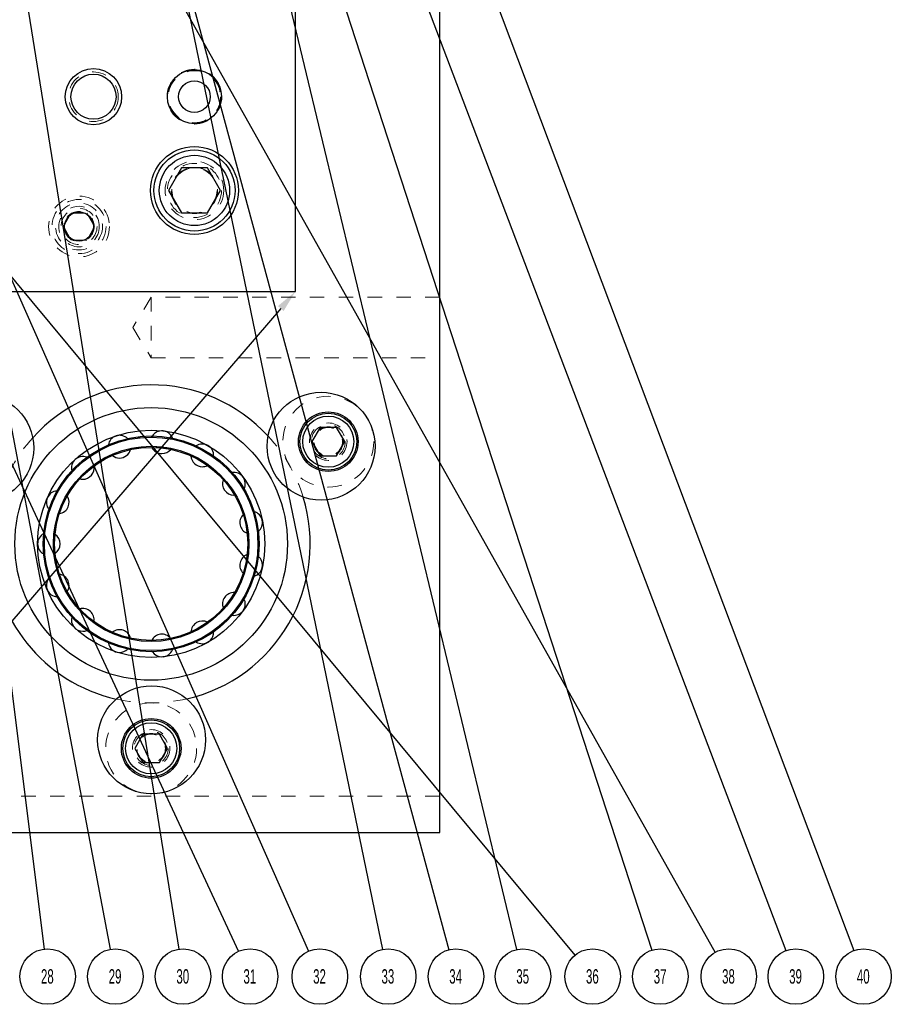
# Model space of a CAD drawing. Header units: inches. Extents: x 1880 to 2363, y -453 to -54.
# Tile 354 of 656: x 2044.27 to 2050.31, y -274.4 to -267.57. Entities that reach past the tile are written whole.
import ezdxf

# ---------------------------------------------------------------- set-up
doc = ezdxf.new("R2010")
doc.units = ezdxf.units.IN
doc.header["$LTSCALE"] = 0.5
doc.header["$MEASUREMENT"] = 0
doc.linetypes.add('HIDDEN', pattern=[0.225, 0.15, -0.075])
for name, color, linetype in [('DIE-M-S', 8, 'Continuous'), ('DIE-M-S3', 8, 'Continuous'), ('DSS-M-S', 53, 'Continuous'), ('SID-M-S', 105, 'Continuous'), ('SVD-M-S', 8, 'Continuous')]:
    doc.layers.add(name, color=color, linetype=linetype)
doc.styles.add('SLDTEXTSTYLE0', font='TXT', dxfattribs={"width": 0.595745})

msp = doc.modelspace()

# ---------------------------------------------------------------- linework, layer by layer
at = {"layer": 'DIE-M-S', "linetype": 'Continuous', "lineweight": 25}
for p, q in [((2046.18179, -269.45862), (2046.18179, -266.83698)), ((2036.06679, -269.45862), (2046.18179, -269.45862))]:
    msp.add_line(p, q, dxfattribs=at)
for centre, radius in [((2044.78179, -268.10862), 0.195), ((2044.78179, -268.10862), 0.15625), ((2045.48179, -268.10862), 0.1875), ((2045.48179, -268.75862), 0.3045), ((2044.68179, -269.00862), 0.1005)]:
    msp.add_circle(centre, radius, dxfattribs=at)
at = {"layer": 'DIE-M-S', "linetype": 'HIDDEN', "lineweight": 18}
msp.add_circle((2045.48179, -268.75862), 0.203, dxfattribs=at)
at = {"layer": 'DIE-M-S3', "linetype": 'HIDDEN', "lineweight": 18}
for centre, radius in [((2044.78179, -268.10862), 0.17187), ((2045.48179, -268.10862), 0.19), ((2044.68179, -269.00862), 0.211), ((2044.68179, -269.00862), 0.1405)]:
    msp.add_circle(centre, radius, dxfattribs=at)
at = {"layer": 'DSS-M-S', "linetype": 'Continuous', "lineweight": 25}
for p, q in [((2047.18179, -273.20862), (2047.18179, -267.20862)), ((2034.68179, -273.20862), (2047.18179, -273.20862))]:
    msp.add_line(p, q, dxfattribs=at)
at = {"layer": 'DSS-M-S', "linetype": 'HIDDEN', "lineweight": 18}
for p, q in [((2045.18179, -269.49767), (2045.05504, -269.70862)), ((2045.18179, -269.49767), (2045.18179, -269.91957)), ((2047.18179, -269.49767), (2045.18179, -269.49767)), ((2045.05504, -269.70862), (2045.18179, -269.91957)), ((2045.18179, -269.91957), (2047.18179, -269.91957)), ((2044.52989, -271.57547), (2044.5344, -271.5756)), ((2045.25587, -271.99214), (2045.2641, -271.99171)), ((2047.18179, -272.95862), (2034.68179, -272.95862))]:
    msp.add_line(p, q, dxfattribs=at)
for centre, radius in [((2045.48179, -268.75862), 0.15625), ((2046.40923, -270.49996), 0.09843), ((2045.18179, -271.20862), 0.74016), ((2045.18179, -271.20862), 0.67717), ((2045.18179, -272.62594), 0.09843)]:
    msp.add_circle(centre, radius, dxfattribs=at)
at = {"layer": 'DSS-M-S', "linetype": 'Continuous', "lineweight": 25}
for radius in [0.94488, 0.7874, 0.74803, 0.74016, 0.67717, 0.66929]:
    msp.add_circle((2045.18179, -271.20862), radius, dxfattribs=at)
for centre, radius, start, end in [((2045.18179, -271.20862), 1.10236, 42.702271, 138.144372), ((2045.25587, -270.50384), 0.07874, 21.558851, 146.690525), ((2044.9628, -270.53464), 0.07874, 45.544053, 170.694737), ((2044.9628, -270.53464), 0.07874, 270, 345.171317), ((2045.25587, -270.50384), 0.07874, 207.00596, 270), ((2045.25587, -270.50384), 0.07874, 270, 321.170025), ((2045.53612, -270.5949), 0.07874, 357.570897, 122.687837), ((2044.7076, -270.68198), 0.07874, 69.526167, 194.700135), ((2044.9628, -270.53464), 0.07874, 230.984489, 270), ((2045.53612, -270.5949), 0.07874, 183.024101, 270), ((2044.7076, -270.68198), 0.07874, 270, 9.17438), ((2045.53612, -270.5949), 0.07874, 270, 297.170839), ((2044.7076, -270.68198), 0.07874, 255.157204, 270), ((2045.75511, -270.79208), 0.07874, 159.039248, 270), ((2045.75511, -270.79208), 0.07874, 333.580532, 98.687012), ((2044.5344, -270.92038), 0.07874, 93.706535, 218.706378), ((2044.5344, -270.92038), 0.07874, 279.100808, 33.178877), ((2045.18179, -271.20862), 1.10236, 282.909966, 17.109636), ((2045.87497, -271.06128), 0.07874, 135.05174, 249.227922), ((2045.87497, -271.06128), 0.07874, 309.588093, 74.688681), ((2044.47313, -271.20862), 0.07874, 117.685543, 242.713125), ((2044.47313, -271.20862), 0.07874, 303.096885, 57.184472), ((2045.18179, -271.20862), 1.10236, 180, 257.319429), ((2045.87497, -271.35596), 0.07874, 111.061914, 225.225806), ((2045.87497, -271.35596), 0.07874, 285.593922, 50.68904), ((2044.5344, -271.49686), 0.07874, 141.667962, 266.720387), ((2044.5344, -271.49686), 0.07874, 327.093379, 81.190824), ((2045.75511, -271.62516), 0.07874, 87.070111, 201.222057), ((2045.75511, -271.62516), 0.07874, 270, 26.696922), ((2044.7076, -271.73526), 0.07874, 351.089948, 105.197596), ((2044.7076, -271.73526), 0.07874, 165.653451, 270), ((2045.75511, -271.62516), 0.07874, 261.608784, 270), ((2045.53612, -271.82234), 0.07874, 63.076671, 177.217019), ((2044.7076, -271.73526), 0.07874, 270, 290.739792), ((2044.9628, -271.8826), 0.07874, 15.086247, 129.204447), ((2045.25587, -271.9134), 0.07874, 39.081936, 153.211035), ((2045.53612, -271.82234), 0.07874, 270, 2.708045), ((2044.9628, -271.8826), 0.07874, 189.641668, 270), ((2045.53612, -271.82234), 0.07874, 237.624916, 270), ((2044.9628, -271.8826), 0.07874, 270, 314.732632), ((2045.25587, -271.9134), 0.07874, 213.632271, 270), ((2045.25587, -271.9134), 0.07874, 276, 338.722177)]:
    msp.add_arc(centre, radius, start, end, dxfattribs=at)
at = {"layer": 'DSS-M-S', "linetype": 'HIDDEN', "lineweight": 18}
for start, end in [(138.144372, 163.428782), (17.109636, 42.702271), (257.319429, 282.909966)]:
    msp.add_arc((2045.18179, -271.20862), 1.10236, start, end, dxfattribs=at)
at = {"layer": 'SID-M-S'}
for p, q in [((2036.43968, -260.00322), (2048.11871, -274.06005)), ((2045.56937, -262.13766), (2050.05116, -274.028)), ((2042.65822, -262.59462), (2049.09063, -274.04031)), ((2045.81218, -264.10446), (2049.58136, -274.02818)), ((2041.97602, -265.83997), (2045.78647, -274.03358)), ((2042.64883, -265.84118), (2046.27277, -274.03209)), ((2046.06005, -266.05961), (2048.65147, -274.02508)), ((2045.33834, -267.0114), (2046.78559, -274.01962)), ((2045.34751, -267.00921), (2047.24363, -274.02231)), ((2043.56373, -267.03841), (2044.44015, -274.01714)), ((2043.57336, -267.03689), (2044.89761, -274.01901)), ((2046.04821, -267.08295), (2047.71372, -274.02096)), ((2044.33148, -267.52276), (2045.37236, -274.01806)), ((2046.08004, -269.57687), (2042.2201, -274.0622))]:
    msp.add_line(p, q, dxfattribs=at)
for centre in [(2044.46412, -274.20801), (2044.93346, -274.20801), (2045.4028, -274.20801), (2045.86759, -274.20801), (2046.3506, -274.20801), (2046.8245, -274.20801), (2047.29384, -274.20801), (2047.75863, -274.20801), (2048.24164, -274.20801), (2048.71098, -274.20801), (2049.18488, -274.20801), (2049.64967, -274.20801), (2050.11901, -274.20801)]:
    msp.add_circle(centre, 0.19237, dxfattribs=at)
msp.add_solid([(2046.06033, -269.55991), (2046.18179, -269.45862), (2046.06033, -269.55991), (2046.09974, -269.59383)], dxfattribs=at)
at = {"layer": 'SVD-M-S', "linetype": 'Continuous', "lineweight": 25}
for p, q in [((2045.39173, -268.60262), (2045.30166, -268.75862)), ((2045.57186, -268.60262), (2045.39173, -268.60262)), ((2045.66193, -268.75862), (2045.57186, -268.60262)), ((2045.30166, -268.75862), (2045.39173, -268.91462)), ((2045.57186, -268.91462), (2045.66193, -268.75862)), ((2045.39173, -268.91462), (2045.57186, -268.91462)), ((2046.3524, -270.40154), (2046.29558, -270.49996)), ((2046.3524, -270.40154), (2046.29558, -270.49996)), ((2046.46606, -270.40154), (2046.3524, -270.40154)), ((2046.46606, -270.40154), (2046.3524, -270.40154)), ((2046.52288, -270.49996), (2046.46606, -270.40154)), ((2046.52288, -270.49996), (2046.46606, -270.40154)), ((2046.29558, -270.49996), (2046.3524, -270.59839)), ((2046.29558, -270.49996), (2046.3524, -270.59839)), ((2046.46606, -270.59839), (2046.52288, -270.49996)), ((2046.46606, -270.59839), (2046.52288, -270.49996)), ((2046.3524, -270.59839), (2046.46606, -270.59839)), ((2046.3524, -270.59839), (2046.46606, -270.59839)), ((2045.12497, -272.52752), (2045.06814, -272.62594)), ((2045.12497, -272.52752), (2045.06814, -272.62594)), ((2045.23862, -272.52752), (2045.12497, -272.52752)), ((2045.23862, -272.52752), (2045.12497, -272.52752)), ((2045.29544, -272.62594), (2045.23862, -272.52752)), ((2045.29544, -272.62594), (2045.23862, -272.52752)), ((2045.06814, -272.62594), (2045.12497, -272.72437)), ((2045.06814, -272.62594), (2045.12497, -272.72437)), ((2045.23862, -272.72437), (2045.29544, -272.62594)), ((2045.23862, -272.72437), (2045.29544, -272.62594)), ((2045.12497, -272.72437), (2045.23862, -272.72437)), ((2045.12497, -272.72437), (2045.23862, -272.72437))]:
    msp.add_line(p, q, dxfattribs=at)
at = {"layer": 'SVD-M-S', "linetype": 'HIDDEN', "lineweight": 18}
for p, q in [((2044.57354, -269.00862), (2044.62767, -268.91487)), ((2044.62767, -268.91487), (2044.73592, -268.91487)), ((2044.73592, -268.91487), (2044.79005, -269.00862)), ((2044.62767, -269.10237), (2044.57354, -269.00862)), ((2044.79005, -269.00862), (2044.73592, -269.10237)), ((2044.73592, -269.10237), (2044.62767, -269.10237))]:
    msp.add_line(p, q, dxfattribs=at)
for centre, radius in [((2045.48179, -268.10862), 0.1805), ((2045.48179, -268.75862), 0.1875), ((2045.48179, -268.75862), 0.16072), ((2045.48179, -268.75862), 0.16045), ((2045.48179, -268.75862), 0.15993), ((2044.68179, -269.00862), 0.1875), ((2044.68179, -269.00862), 0.1625), ((2044.68179, -269.00862), 0.125), ((2044.68179, -269.00862), 0.10497), ((2044.68179, -269.00862), 0.1047), ((2044.68179, -269.00862), 0.10418), ((2046.40923, -270.49996), 0.31496), ((2046.40923, -270.49996), 0.12992), ((2046.40923, -270.49996), 0.11811), ((2046.40923, -270.49996), 0.11811), ((2046.40923, -270.49996), 0.10289), ((2046.40923, -270.49996), 0.10289), ((2046.40923, -270.49996), 0.10262), ((2046.40923, -270.49996), 0.10262), ((2046.40923, -270.49996), 0.1021), ((2046.40923, -270.49996), 0.1021), ((2045.18179, -272.62594), 0.31496), ((2045.18179, -272.62594), 0.12992), ((2045.18179, -272.62594), 0.11811), ((2045.18179, -272.62594), 0.11811), ((2045.18179, -272.62594), 0.10289), ((2045.18179, -272.62594), 0.10289), ((2045.18179, -272.62594), 0.10262), ((2045.18179, -272.62594), 0.10262), ((2045.18179, -272.62594), 0.1021), ((2045.18179, -272.62594), 0.1021)]:
    msp.add_circle(centre, radius, dxfattribs=at)
at = {"layer": 'SVD-M-S', "linetype": 'Continuous', "lineweight": 25}
for centre, radius in [((2045.48179, -268.10862), 0.1095), ((2045.48179, -268.75862), 0.28125), ((2045.48179, -268.75862), 0.24375), ((2046.35924, -270.5314), 0.37402), ((2043.99352, -270.54416), 0.37402), ((2046.40923, -270.49996), 0.20669), ((2046.40923, -270.49996), 0.19685), ((2046.40923, -270.49996), 0.19685), ((2046.40923, -270.49996), 0.17717), ((2046.40923, -270.49996), 0.17717), ((2045.18451, -272.56695), 0.37402), ((2045.18179, -272.62594), 0.20669), ((2045.18179, -272.62594), 0.19685), ((2045.18179, -272.62594), 0.19685), ((2045.18179, -272.62594), 0.17717), ((2045.18179, -272.62594), 0.17717)]:
    msp.add_circle(centre, radius, dxfattribs=at)

# ---------------------------------------------------------------- texts
at = {"layer": 'SID-M-S', "char_height": 0.1, "attachment_point": 2, "style": 'SLDTEXTSTYLE0'}
for s, insert in [('28', (2044.4621, -274.15691)), ('29', (2044.93145, -274.15691)), ('30', (2045.40079, -274.15691)), ('31', (2045.86557, -274.15691)), ('32', (2046.34859, -274.15691)), ('33', (2046.82249, -274.15691)), ('34', (2047.29183, -274.15691)), ('35', (2047.75661, -274.15691)), ('36', (2048.23963, -274.15691)), ('37', (2048.70897, -274.15691)), ('38', (2049.18287, -274.15691)), ('39', (2049.64765, -274.15691)), ('40', (2050.117, -274.15691))]:
    msp.add_mtext(s, dxfattribs=dict(at, insert=insert))

doc.saveas('drawing.dxf')
